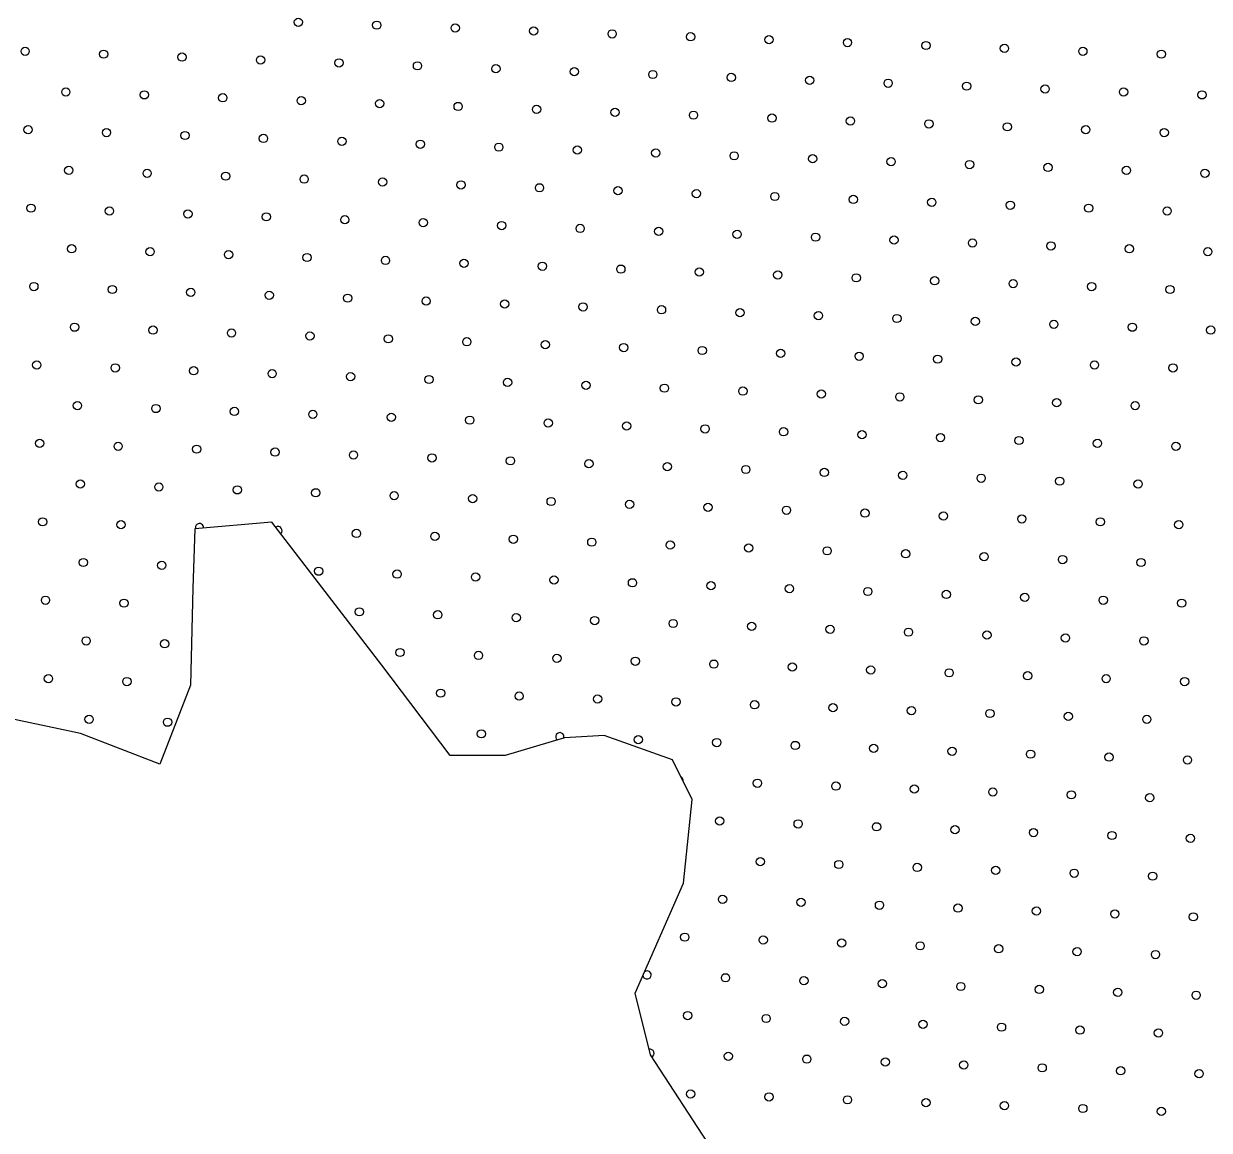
# Model space of a CAD drawing. Extents: x 1612280 to 1883141, y 560852 to 780851.
# Drawn here: x 1794225 to 1797272, y 648821 to 651666 of the extents above; entities that cross this region are included whole.
import ezdxf

# ---------------------------------------------------------------- set-up
doc = ezdxf.new("R2010")
doc.units = 0
doc.layers.add('DESIGN - SCRATCH - User 1', color=7, linetype='Continuous')
doc.layers.add('DESIGN - TRAFFIC CONTROL PERMANENT - Pavement Marking Text', color=7, linetype='Continuous')

msp = doc.modelspace()

# ---------------------------------------------------------------- linework, layer by layer
at = {"layer": 'DESIGN - SCRATCH - User 1'}
msp.add_lwpolyline([(1795994.3, 648772), (1795835.9, 649015.3), (1795796.4, 649173.8), (1795920.7, 649456.7), (1795943.4, 649671.7), (1795892.5, 649773.5), (1795717.2, 649835.8), (1795615.4, 649830.1), (1795462.7, 649784.8), (1795321.4, 649784.8), (1795146.1, 650016.8), (1794863.4, 650384.6), (1794665.4, 650367.6), (1794659.8, 650214.9), (1794654.1, 649965.9), (1794575, 649762.2), (1794371.4, 649841.4), (1794156.5, 649886.7)], dxfattribs=at)
msp.add_lwpolyline([(1795994.3, 648772), (1795835.9, 649015.3), (1795796.4, 649173.8), (1795920.7, 649456.7), (1795943.4, 649671.7), (1795892.5, 649773.5), (1795717.2, 649835.8), (1795615.4, 649830.1), (1795462.7, 649784.8), (1795321.4, 649784.8), (1795146.1, 650016.8), (1794863.4, 650384.6), (1794665.4, 650367.6), (1794659.8, 650214.9), (1794654.1, 649965.9), (1794575, 649762.2), (1794371.4, 649841.4), (1794156.5, 649886.7)], dxfattribs=at)
msp.add_lwpolyline([(1795994.3, 648772), (1795835.9, 649015.3), (1795796.4, 649173.8), (1795920.7, 649456.7), (1795943.4, 649671.7), (1795892.5, 649773.5), (1795717.2, 649835.8), (1795615.4, 649830.1), (1795462.7, 649784.8), (1795321.4, 649784.8), (1795146.1, 650016.8), (1794863.4, 650384.6), (1794665.4, 650367.6), (1794659.8, 650214.9), (1794654.1, 649965.9), (1794575, 649762.2), (1794371.4, 649841.4), (1794156.5, 649886.7)], dxfattribs=at)
msp.add_lwpolyline([(1795994.3, 648772), (1795835.9, 649015.3), (1795796.4, 649173.8), (1795920.7, 649456.7), (1795943.4, 649671.7), (1795892.5, 649773.5), (1795717.2, 649835.8), (1795615.4, 649830.1), (1795462.7, 649784.8), (1795321.4, 649784.8), (1795146.1, 650016.8), (1794863.4, 650384.6), (1794665.4, 650367.6), (1794659.8, 650214.9), (1794654.1, 649965.9), (1794575, 649762.2), (1794371.4, 649841.4), (1794156.5, 649886.7)], dxfattribs=at)
at = {"layer": 'DESIGN - TRAFFIC CONTROL PERMANENT - Pavement Marking Text'}
for centre in [(1794931.1, 651669.9), (1794931.1, 651669.9), (1795132.7, 651662.4), (1795132.7, 651662.4), (1795334.4, 651655), (1795334.4, 651655), (1795536, 651647.5), (1795536, 651647.5), (1795737.6, 651640), (1795737.6, 651640), (1795939.2, 651632.6), (1795939.2, 651632.6), (1796140.8, 651625.1), (1796140.8, 651625.1), (1796342.4, 651617.6), (1796342.4, 651617.6), (1794229.2, 651595.2), (1794229.2, 651595.2), (1794430.8, 651587.8), (1794430.8, 651587.8), (1796544, 651610.2), (1796544, 651610.2), (1796745.6, 651602.7), (1796745.6, 651602.7), (1796947.2, 651595.2), (1796947.2, 651595.2), (1797148.8, 651587.8), (1797148.8, 651587.8), (1794632.4, 651580.3), (1794632.4, 651580.3), (1794834.1, 651572.8), (1794834.1, 651572.8), (1795035.7, 651565.4), (1795035.7, 651565.4), (1795237.3, 651557.9), (1795237.3, 651557.9), (1795438.9, 651550.4), (1795438.9, 651550.4), (1795640.5, 651543), (1795640.5, 651543), (1795842.1, 651535.5), (1795842.1, 651535.5), (1796043.7, 651528), (1796043.7, 651528), (1796245.3, 651520.6), (1796245.3, 651520.6), (1796446.9, 651513.1), (1796446.9, 651513.1), (1796648.6, 651505.6), (1796648.6, 651505.6), (1796850.2, 651498.2), (1796850.2, 651498.2), (1794333.8, 651490.7), (1794333.8, 651490.7), (1794535.4, 651483.2), (1794535.4, 651483.2), (1794737, 651475.8), (1794737, 651475.8), (1794938.6, 651468.3), (1794938.6, 651468.3), (1797051.8, 651490.7), (1797051.8, 651490.7), (1797253.4, 651483.2), (1797253.4, 651483.2), (1795140.2, 651460.8), (1795140.2, 651460.8), (1795341.8, 651453.4), (1795341.8, 651453.4), (1795543.4, 651445.9), (1795543.4, 651445.9), (1795745, 651438.4), (1795745, 651438.4), (1795946.6, 651431), (1795946.6, 651431), (1796148.3, 651423.5), (1796148.3, 651423.5), (1796349.9, 651416), (1796349.9, 651416), (1796551.5, 651408.6), (1796551.5, 651408.6), (1794236.7, 651393.6), (1794236.7, 651393.6), (1794438.3, 651386.2), (1794438.3, 651386.2), (1794639.9, 651378.7), (1794639.9, 651378.7), (1796753.1, 651401.1), (1796753.1, 651401.1), (1796954.7, 651393.6), (1796954.7, 651393.6), (1797156.3, 651386.2), (1797156.3, 651386.2), (1794841.5, 651371.2), (1794841.5, 651371.2), (1795043.1, 651363.8), (1795043.1, 651363.8), (1795244.7, 651356.3), (1795244.7, 651356.3), (1795446.4, 651348.8), (1795446.4, 651348.8), (1795648, 651341.4), (1795648, 651341.4), (1795849.6, 651333.9), (1795849.6, 651333.9), (1796051.2, 651326.4), (1796051.2, 651326.4), (1796252.8, 651319), (1796252.8, 651319), (1794341.2, 651289.1), (1794341.2, 651289.1), (1796454.4, 651311.5), (1796454.4, 651311.5), (1796656, 651304), (1796656, 651304), (1796857.6, 651296.6), (1796857.6, 651296.6), (1797059.2, 651289.1), (1797059.2, 651289.1), (1794542.8, 651281.6), (1794542.8, 651281.6), (1794744.5, 651274.2), (1794744.5, 651274.2), (1794946.1, 651266.7), (1794946.1, 651266.7), (1795147.7, 651259.2), (1795147.7, 651259.2), (1795349.3, 651251.8), (1795349.3, 651251.8), (1797260.8, 651281.6), (1797260.8, 651281.6), (1795550.9, 651244.3), (1795550.9, 651244.3), (1795752.5, 651236.8), (1795752.5, 651236.8), (1795954.1, 651229.4), (1795954.1, 651229.4), (1796155.7, 651221.9), (1796155.7, 651221.9), (1794244.2, 651192), (1794244.2, 651192), (1796357.3, 651214.4), (1796357.3, 651214.4), (1796558.9, 651207), (1796558.9, 651207), (1796760.6, 651199.5), (1796760.6, 651199.5), (1796962.2, 651192), (1796962.2, 651192), (1794445.8, 651184.6), (1794445.8, 651184.6), (1794647.4, 651177.1), (1794647.4, 651177.1), (1794849, 651169.6), (1794849, 651169.6), (1795050.6, 651162.2), (1795050.6, 651162.2), (1797163.8, 651184.6), (1797163.8, 651184.6), (1795252.2, 651154.7), (1795252.2, 651154.7), (1795453.8, 651147.2), (1795453.8, 651147.2), (1795655.4, 651139.8), (1795655.4, 651139.8), (1795857, 651132.3), (1795857, 651132.3), (1796058.7, 651124.8), (1796058.7, 651124.8), (1796260.3, 651117.4), (1796260.3, 651117.4), (1796461.9, 651109.9), (1796461.9, 651109.9), (1796663.5, 651102.4), (1796663.5, 651102.4), (1794348.7, 651087.5), (1794348.7, 651087.5), (1794550.3, 651080), (1794550.3, 651080), (1794751.9, 651072.5), (1794751.9, 651072.5), (1796865.1, 651094.9), (1796865.1, 651094.9), (1797066.7, 651087.5), (1797066.7, 651087.5), (1797268.3, 651080), (1797268.3, 651080), (1794953.5, 651065.1), (1794953.5, 651065.1), (1795155.1, 651057.6), (1795155.1, 651057.6), (1795356.8, 651050.1), (1795356.8, 651050.1), (1795558.4, 651042.7), (1795558.4, 651042.7), (1795760, 651035.2), (1795760, 651035.2), (1795961.6, 651027.7), (1795961.6, 651027.7), (1796163.2, 651020.3), (1796163.2, 651020.3), (1796364.8, 651012.8), (1796364.8, 651012.8), (1794251.6, 650990.4), (1794251.6, 650990.4), (1794453.2, 650982.9), (1794453.2, 650982.9), (1796566.4, 651005.3), (1796566.4, 651005.3), (1796768, 650997.9), (1796768, 650997.9), (1796969.6, 650990.4), (1796969.6, 650990.4), (1797171.2, 650982.9), (1797171.2, 650982.9), (1794654.8, 650975.5), (1794654.8, 650975.5), (1794856.5, 650968), (1794856.5, 650968), (1795058.1, 650960.5), (1795058.1, 650960.5), (1795259.7, 650953.1), (1795259.7, 650953.1), (1795461.3, 650945.6), (1795461.3, 650945.6), (1795662.9, 650938.1), (1795662.9, 650938.1), (1795864.5, 650930.7), (1795864.5, 650930.7), (1796066.1, 650923.2), (1796066.1, 650923.2), (1796267.7, 650915.7), (1796267.7, 650915.7), (1796469.3, 650908.3), (1796469.3, 650908.3), (1796671, 650900.8), (1796671, 650900.8), (1796872.6, 650893.3), (1796872.6, 650893.3), (1794356.2, 650885.9), (1794356.2, 650885.9), (1794557.8, 650878.4), (1794557.8, 650878.4), (1794759.4, 650870.9), (1794759.4, 650870.9), (1794961, 650863.5), (1794961, 650863.5), (1795162.6, 650856), (1795162.6, 650856), (1797074.2, 650885.9), (1797074.2, 650885.9), (1797275.8, 650878.4), (1797275.8, 650878.4), (1795364.2, 650848.5), (1795364.2, 650848.5), (1795565.8, 650841.1), (1795565.8, 650841.1), (1795767.4, 650833.6), (1795767.4, 650833.6), (1795969.1, 650826.1), (1795969.1, 650826.1), (1796170.7, 650818.7), (1796170.7, 650818.7), (1796372.3, 650811.2), (1796372.3, 650811.2), (1796573.9, 650803.7), (1796573.9, 650803.7), (1796775.5, 650796.3), (1796775.5, 650796.3), (1794259.1, 650788.8), (1794259.1, 650788.8), (1794460.7, 650781.3), (1794460.7, 650781.3), (1794662.3, 650773.9), (1794662.3, 650773.9), (1794863.9, 650766.4), (1794863.9, 650766.4), (1796977.1, 650788.8), (1796977.1, 650788.8), (1797178.7, 650781.3), (1797178.7, 650781.3), (1795065.5, 650758.9), (1795065.5, 650758.9), (1795267.1, 650751.5), (1795267.1, 650751.5), (1795468.8, 650744), (1795468.8, 650744), (1795670.4, 650736.5), (1795670.4, 650736.5), (1795872, 650729.1), (1795872, 650729.1), (1796073.6, 650721.6), (1796073.6, 650721.6), (1796275.2, 650714.1), (1796275.2, 650714.1), (1796476.8, 650706.7), (1796476.8, 650706.7), (1794363.6, 650684.3), (1794363.6, 650684.3), (1794565.2, 650676.8), (1794565.2, 650676.8), (1796678.4, 650699.2), (1796678.4, 650699.2), (1796880, 650691.7), (1796880, 650691.7), (1797081.6, 650684.3), (1797081.6, 650684.3), (1794766.9, 650669.3), (1794766.9, 650669.3), (1794968.5, 650661.9), (1794968.5, 650661.9), (1795170.1, 650654.4), (1795170.1, 650654.4), (1795371.7, 650646.9), (1795371.7, 650646.9), (1795573.3, 650639.5), (1795573.3, 650639.5), (1795774.9, 650632), (1795774.9, 650632), (1795976.5, 650624.5), (1795976.5, 650624.5), (1796178.1, 650617.1), (1796178.1, 650617.1), (1794266.6, 650587.2), (1794266.6, 650587.2), (1796379.7, 650609.6), (1796379.7, 650609.6), (1796581.3, 650602.1), (1796581.3, 650602.1), (1796783, 650594.7), (1796783, 650594.7), (1796984.6, 650587.2), (1796984.6, 650587.2), (1794468.2, 650579.7), (1794468.2, 650579.7), (1794669.8, 650572.3), (1794669.8, 650572.3), (1794871.4, 650564.8), (1794871.4, 650564.8), (1795073, 650557.3), (1795073, 650557.3), (1797186.2, 650579.7), (1797186.2, 650579.7), (1795274.6, 650549.9), (1795274.6, 650549.9), (1795476.2, 650542.4), (1795476.2, 650542.4), (1795677.8, 650534.9), (1795677.8, 650534.9), (1795879.4, 650527.5), (1795879.4, 650527.5), (1796081.1, 650520), (1796081.1, 650520), (1796282.7, 650512.5), (1796282.7, 650512.5), (1796484.3, 650505.1), (1796484.3, 650505.1), (1796685.9, 650497.6), (1796685.9, 650497.6), (1796887.5, 650490.1), (1796887.5, 650490.1), (1794371.1, 650482.7), (1794371.1, 650482.7), (1794572.7, 650475.2), (1794572.7, 650475.2), (1794774.3, 650467.7), (1794774.3, 650467.7), (1794975.9, 650460.2), (1794975.9, 650460.2), (1797089.1, 650482.7), (1797089.1, 650482.7), (1795177.5, 650452.8), (1795177.5, 650452.8), (1795379.2, 650445.3), (1795379.2, 650445.3), (1795580.8, 650437.8), (1795580.8, 650437.8), (1795782.4, 650430.4), (1795782.4, 650430.4), (1795984, 650422.9), (1795984, 650422.9), (1796185.6, 650415.4), (1796185.6, 650415.4), (1796387.2, 650408), (1796387.2, 650408), (1796588.8, 650400.5), (1796588.8, 650400.5), (1794274, 650385.6), (1794274, 650385.6), (1794475.6, 650378.1), (1794475.6, 650378.1), (1796790.4, 650393), (1796790.4, 650393), (1796992, 650385.6), (1796992, 650385.6), (1797193.6, 650378.1), (1797193.6, 650378.1), (1795080.5, 650355.7), (1795080.5, 650355.7), (1795282.1, 650348.2), (1795282.1, 650348.2), (1795483.7, 650340.8), (1795483.7, 650340.8), (1795685.3, 650333.3), (1795685.3, 650333.3), (1795886.9, 650325.8), (1795886.9, 650325.8), (1796088.5, 650318.4), (1796088.5, 650318.4), (1796290.1, 650310.9), (1796290.1, 650310.9), (1794378.6, 650281), (1794378.6, 650281), (1796491.7, 650303.4), (1796491.7, 650303.4), (1796693.4, 650296), (1796693.4, 650296), (1796895, 650288.5), (1796895, 650288.5), (1797096.6, 650281), (1797096.6, 650281), (1794580.2, 650273.6), (1794580.2, 650273.6), (1794983.4, 650258.6), (1794983.4, 650258.6), (1795185, 650251.2), (1795185, 650251.2), (1795386.6, 650243.7), (1795386.6, 650243.7), (1795588.2, 650236.2), (1795588.2, 650236.2), (1795789.8, 650228.8), (1795789.8, 650228.8), (1795991.5, 650221.3), (1795991.5, 650221.3), (1796193.1, 650213.8), (1796193.1, 650213.8), (1796394.7, 650206.4), (1796394.7, 650206.4), (1796596.3, 650198.9), (1796596.3, 650198.9), (1796797.9, 650191.4), (1796797.9, 650191.4), (1794281.5, 650184), (1794281.5, 650184), (1794483.1, 650176.5), (1794483.1, 650176.5), (1796999.5, 650184), (1796999.5, 650184), (1797201.1, 650176.5), (1797201.1, 650176.5), (1795087.9, 650154.1), (1795087.9, 650154.1), (1795289.5, 650146.6), (1795289.5, 650146.6), (1795491.2, 650139.2), (1795491.2, 650139.2), (1795692.8, 650131.7), (1795692.8, 650131.7), (1795894.4, 650124.2), (1795894.4, 650124.2), (1796096, 650116.8), (1796096, 650116.8), (1796297.6, 650109.3), (1796297.6, 650109.3), (1796499.2, 650101.8), (1796499.2, 650101.8), (1796700.8, 650094.4), (1796700.8, 650094.4), (1794386, 650079.4), (1794386, 650079.4), (1794587.6, 650072), (1794587.6, 650072), (1796902.4, 650086.9), (1796902.4, 650086.9), (1797104, 650079.4), (1797104, 650079.4), (1795192.5, 650049.6), (1795192.5, 650049.6), (1795394.1, 650042.1), (1795394.1, 650042.1), (1795595.7, 650034.6), (1795595.7, 650034.6), (1795797.3, 650027.2), (1795797.3, 650027.2), (1795998.9, 650019.7), (1795998.9, 650019.7), (1796200.5, 650012.2), (1796200.5, 650012.2), (1796402.1, 650004.8), (1796402.1, 650004.8), (1794289, 649982.4), (1794289, 649982.4), (1794490.6, 649974.9), (1794490.6, 649974.9), (1796603.7, 649997.3), (1796603.7, 649997.3), (1796805.4, 649989.8), (1796805.4, 649989.8), (1797007, 649982.4), (1797007, 649982.4), (1797208.6, 649974.9), (1797208.6, 649974.9), (1795297, 649945), (1795297, 649945), (1795498.6, 649937.6), (1795498.6, 649937.6), (1795700.2, 649930.1), (1795700.2, 649930.1), (1795901.8, 649922.6), (1795901.8, 649922.6), (1796103.5, 649915.2), (1796103.5, 649915.2), (1796305.1, 649907.7), (1796305.1, 649907.7), (1796506.7, 649900.2), (1796506.7, 649900.2), (1796708.3, 649892.8), (1796708.3, 649892.8), (1796909.9, 649885.3), (1796909.9, 649885.3), (1794393.5, 649877.8), (1794393.5, 649877.8), (1794595.1, 649870.4), (1794595.1, 649870.4), (1797111.5, 649877.8), (1797111.5, 649877.8), (1795401.6, 649840.5), (1795401.6, 649840.5), (1795804.8, 649825.6), (1795804.8, 649825.6), (1796006.4, 649818.1), (1796006.4, 649818.1), (1796208, 649810.6), (1796208, 649810.6), (1796409.6, 649803.1), (1796409.6, 649803.1), (1796611.2, 649795.7), (1796611.2, 649795.7), (1796812.8, 649788.2), (1796812.8, 649788.2), (1797014.4, 649780.7), (1797014.4, 649780.7), (1797216, 649773.3), (1797216, 649773.3), (1796110.9, 649713.5), (1796110.9, 649713.5), (1796312.5, 649706.1), (1796312.5, 649706.1), (1796514.1, 649698.6), (1796514.1, 649698.6), (1796715.8, 649691.1), (1796715.8, 649691.1), (1796917.4, 649683.7), (1796917.4, 649683.7), (1797119, 649676.2), (1797119, 649676.2), (1796013.9, 649616.5), (1796013.9, 649616.5), (1796215.5, 649609), (1796215.5, 649609), (1796417.1, 649601.5), (1796417.1, 649601.5), (1796618.7, 649594.1), (1796618.7, 649594.1), (1796820.3, 649586.6), (1796820.3, 649586.6), (1797021.9, 649579.1), (1797021.9, 649579.1), (1797223.5, 649571.7), (1797223.5, 649571.7), (1796118.4, 649511.9), (1796118.4, 649511.9), (1796320, 649504.5), (1796320, 649504.5), (1796521.6, 649497), (1796521.6, 649497), (1796723.2, 649489.5), (1796723.2, 649489.5), (1796924.8, 649482.1), (1796924.8, 649482.1), (1797126.4, 649474.6), (1797126.4, 649474.6), (1796021.3, 649414.9), (1796021.3, 649414.9), (1796222.9, 649407.4), (1796222.9, 649407.4), (1796424.5, 649399.9), (1796424.5, 649399.9), (1796626.2, 649392.5), (1796626.2, 649392.5), (1796827.8, 649385), (1796827.8, 649385), (1797029.4, 649377.5), (1797029.4, 649377.5), (1797231, 649370.1), (1797231, 649370.1), (1795924.2, 649317.8), (1795924.2, 649317.8), (1796125.9, 649310.3), (1796125.9, 649310.3), (1796327.5, 649302.9), (1796327.5, 649302.9), (1796529.1, 649295.4), (1796529.1, 649295.4), (1796730.7, 649287.9), (1796730.7, 649287.9), (1796932.3, 649280.5), (1796932.3, 649280.5), (1797133.9, 649273), (1797133.9, 649273), (1796028.8, 649213.3), (1796028.8, 649213.3), (1796230.4, 649205.8), (1796230.4, 649205.8), (1796432, 649198.3), (1796432, 649198.3), (1796633.6, 649190.9), (1796633.6, 649190.9), (1796835.2, 649183.4), (1796835.2, 649183.4), (1797036.8, 649175.9), (1797036.8, 649175.9), (1797238.4, 649168.5), (1797238.4, 649168.5), (1795931.7, 649116.2), (1795931.7, 649116.2), (1796133.3, 649108.7), (1796133.3, 649108.7), (1796334.9, 649101.2), (1796334.9, 649101.2), (1796536.5, 649093.8), (1796536.5, 649093.8), (1796738.2, 649086.3), (1796738.2, 649086.3), (1796939.8, 649078.8), (1796939.8, 649078.8), (1797141.4, 649071.4), (1797141.4, 649071.4), (1796036.3, 649011.6), (1796036.3, 649011.6), (1796237.9, 649004.2), (1796237.9, 649004.2), (1796439.5, 648996.7), (1796439.5, 648996.7), (1796641.1, 648989.2), (1796641.1, 648989.2), (1796842.7, 648981.8), (1796842.7, 648981.8), (1797044.3, 648974.3), (1797044.3, 648974.3), (1797245.9, 648966.8), (1797245.9, 648966.8), (1795939.2, 648914.6), (1795939.2, 648914.6), (1796140.8, 648907.1), (1796140.8, 648907.1), (1796342.4, 648899.6), (1796342.4, 648899.6), (1796544, 648892.2), (1796544, 648892.2), (1796745.6, 648884.7), (1796745.6, 648884.7), (1796947.2, 648877.2), (1796947.2, 648877.2), (1797148.8, 648869.8), (1797148.8, 648869.8)]:
    msp.add_circle(centre, 10.6, dxfattribs=at)
for centre, start, end in [((1794677.3, 650370.6), 354.0598, 195.7448), ((1794878.9, 650363.2), 311.7397, 123.3615), ((1795603.2, 649833), 340.1019, 232.9288), ((1795909.3, 649721), 349.3833, 63.7189), ((1795916.8, 649519.4), 348.3893, 359.5969), ((1795827.2, 649220.7), 184.3535, 128.1754), ((1795834.6, 649019.1), 297.7213, 102.215)]:
    msp.add_arc(centre, 10.6, start, end, dxfattribs=at)

doc.saveas('drawing.dxf')
